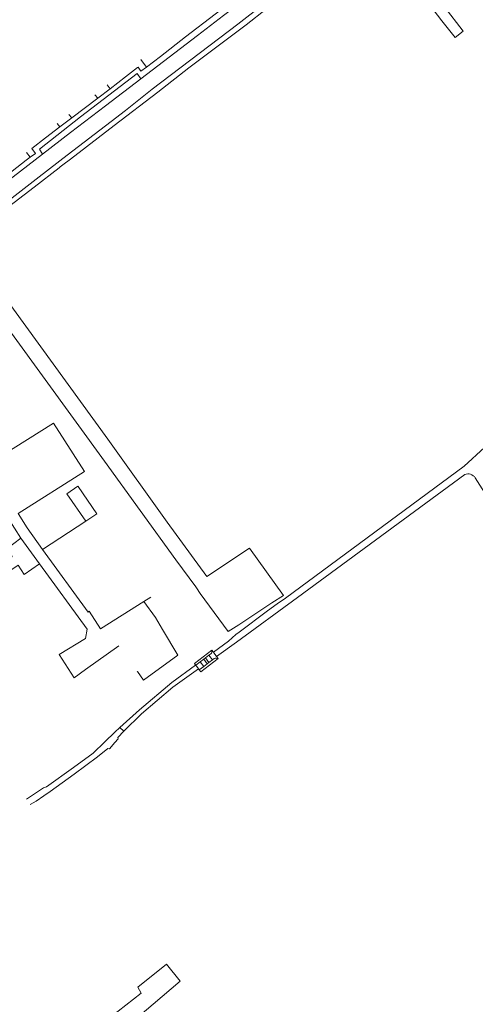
# Model space of a CAD drawing. Extents: x 145000 to 155000, y 457500 to 470000.
# Tile 300 of 548: x 148690 to 148863, y 464749 to 465123. Entities that reach past the tile are written whole.
import ezdxf

# ---------------------------------------------------------------- set-up
doc = ezdxf.new("R2010")
doc.units = 0
doc.header["$LTSCALE"] = 0.2
doc.header["$MEASUREMENT"] = 0
doc.layers.add('kant verharding', color=252, linetype='Continuous', lineweight=0)

msp = doc.modelspace()

# ---------------------------------------------------------------- linework, layer by layer
at = {"layer": 'kant verharding', "lineweight": 0}
for p, q in [((148855.73, 465116.65), (148858.86, 465119.02)), ((148738.34, 465105.41), (148736.25, 465108.31)), ((148723.49, 465098.62), (148724.6, 465097.18)), ((148719.83, 465093.56), (148718.75, 465094.84)), ((148719.83, 465093.56), (148724.6, 465097.18)), ((148709.96, 465086.06), (148719.83, 465093.56)), ((148708.88, 465087.4), (148709.96, 465086.06)), ((148705.44, 465082.62), (148704.36, 465083.93)), ((148705.44, 465082.62), (148709.96, 465086.06)), ((148724.9, 465084.69), (148708.28, 465071.9)), ((148709.53, 465070.42), (148726.12, 465083.18)), ((148700.01, 465078.47), (148705.44, 465082.62)), ((148694.79, 465074.48), (148700.01, 465078.47)), ((148694.19, 465071.08), (148692.75, 465072.91)), ((148709.44, 465070.35), (148709.53, 465070.42)), ((148705.16, 465067.1), (148705.61, 465067.45)), ((148712.33, 464945.93), (148712.41, 464945.82)), ((148719.53, 464935.44), (148712.41, 464945.82)), ((148683.39, 464937.59), (148690.62, 464926.17)), ((148715.31, 464932.68), (148719.53, 464935.44)), ((148698.86, 464921.91), (148715.31, 464932.68)), ((148690.62, 464926.17), (148697.73, 464916.42)), ((148740.06, 464903.78), (148737.43, 464902.11)), ((148790.46, 464904.38), (148786.1, 464901.52)), ((148786.1, 464901.52), (148773.47, 464893.22)), ((148773.47, 464893.22), (148769.49, 464890.61)), ((148715.18, 464876.19), (148727.83, 464885.23)), ((148762.13, 464881.59), (148760.83, 464880.61)), ((148762.13, 464881.59), (148762.82, 464882.11)), ((148762.13, 464881.59), (148763.45, 464879.86)), ((148763.21, 464882.79), (148763.29, 464883.53)), ((148763.86, 464882.76), (148763.29, 464883.53)), ((148765.03, 464881.19), (148763.86, 464882.76)), ((148765.61, 464880.42), (148765.03, 464881.19)), ((148757.13, 464877.83), (148757.09, 464877.88)), ((148758.83, 464879.1), (148757.13, 464877.83)), ((148757.13, 464877.83), (148758.22, 464876.39)), ((148760.14, 464877.37), (148758.46, 464876.06)), ((148760.18, 464880.12), (148758.83, 464879.1)), ((148760.14, 464877.37), (148758.83, 464879.1)), ((148761.48, 464878.37), (148760.14, 464877.37)), ((148760.83, 464880.61), (148760.18, 464880.12)), ((148761.48, 464878.37), (148760.18, 464880.12)), ((148760.83, 464880.61), (148762.15, 464878.89)), ((148762.15, 464878.89), (148761.48, 464878.37)), ((148763.45, 464879.86), (148762.15, 464878.89)), ((148763.45, 464879.86), (148764.12, 464880.39)), ((148764.88, 464880.56), (148765.61, 464880.42)), ((148734.94, 464875.43), (148734.85, 464875.36)), ((148758.22, 464876.39), (148758.46, 464876.06)), ((148729.83, 464852.69), (148728.23, 464854.19))]:
    msp.add_line(p, q, dxfattribs=at)
at = {"layer": 'kant verharding', "lineweight": 0, "flags": 128}
for points in [[(148858.86, 465119.02), (148851.6, 465128.49), (148838.75, 465145.05)], [(148837.94, 465139.92), (148850.72, 465123.04), (148855.73, 465116.65)], [(148738.34, 465105.41), (148743.71, 465109.36), (148753.23, 465116.93), (148764.55, 465125.49), (148775.38, 465134.02), (148778.06, 465135.99)], [(148736.27, 465100.95), (148757.81, 465117.37), (148767.62, 465125), (148779.49, 465134.05)], [(148782.75, 465129.26), (148773.07, 465121.71), (148740.55, 465096.95), (148730.39, 465088.92), (148724.9, 465084.69)], [(148726.12, 465083.18), (148742.72, 465095.85), (148754.55, 465105.11), (148776.27, 465121.48), (148784.08, 465127.5)], [(148698.89, 465072.28), (148697.66, 465074.22), (148713.35, 465086.5), (148734.81, 465102.99), (148736.27, 465100.95)], [(148724.6, 465097.18), (148730.47, 465101.64), (148734.92, 465105.18)], [(148734.92, 465105.18), (148735.17, 465105.38), (148736.18, 465103.82), (148738.34, 465105.41)], [(148736.27, 465100.95), (148722.75, 465090.68), (148709.53, 465080.46), (148698.89, 465072.28)], [(148708.28, 465071.9), (148697.57, 465063.66), (148687.35, 465055.61), (148666.7, 465039.75), (148655.47, 465031.21), (148646.04, 465023.93), (148636.08, 465016.47), (148626.32, 465008.91), (148617.01, 465002.08), (148591.67, 464982.59), (148579.48, 464973.3)], [(148621.2, 465012.83), (148634.11, 465022.58), (148651.12, 465035.74), (148667.76, 465048.5), (148684.91, 465061.49), (148698.89, 465072.28)], [(148694.19, 465071.08), (148696.24, 465072.52), (148694.79, 465074.48)], [(148620.02, 465014.64), (148630.61, 465022.77), (148645.07, 465034.01), (148657.58, 465043.59), (148660.36, 465045.76), (148672.99, 465055.46), (148680.6, 465061.43), (148680.92, 465061.13), (148685.49, 465064.36), (148692.57, 465069.93), (148694.19, 465071.08)], [(148705.61, 465067.45), (148706.63, 465068.24), (148709.44, 465070.35)], [(148668.97, 465039.25), (148695.73, 465059.75), (148705.16, 465067.1)], [(148669.5, 465038.63), (148670.72, 465036.81), (148681.96, 465021.19), (148723.66, 464963.78), (148746.3, 464932.3), (148761.29, 464911.57), (148777.57, 464922.37), (148790.46, 464904.38)], [(148769.49, 464890.61), (148758.79, 464905.17), (148757.41, 464907.31), (148757.14, 464907.59), (148749.56, 464917.86), (148722.44, 464955.42), (148676.19, 465019.02), (148664.56, 465035.16)], [(148788.1, 464901.14), (148791.22, 464903.29), (148859.17, 464953.58), (148866.95, 464960.62), (148872.85, 464964.82), (148929.15, 465006.26), (148972.71, 465037.35)], [(148689.56, 464935.49), (148714.77, 464951.47), (148703.04, 464969.98), (148677.72, 464954.12)], [(148765.03, 464881.19), (148772.62, 464886.55), (148795.77, 464903.53), (148859.4, 464950.43)], [(148863.44, 464949.11), (148879.01, 464924.68), (148893.83, 464899.15), (148903.98, 464881.27), (148914.05, 464864.97), (148928.8, 464843.46), (148945.04, 464821.68), (148947.67, 464817.77)], [(148715.31, 464932.68), (148708.16, 464943.05), (148712.33, 464945.93)], [(148698.86, 464921.91), (148692.98, 464930.05), (148689.56, 464935.49)], [(148690.62, 464926.17), (148685.27, 464922.12), (148687.33, 464919.17), (148673.57, 464909.77), (148675.82, 464906.49), (148689.57, 464915.84), (148691.93, 464912.38), (148697.73, 464916.42)], [(148737.43, 464902.11), (148720.88, 464891.61), (148716.6, 464898.33), (148716.15, 464898.06), (148698.8, 464921.87), (148698.86, 464921.91)], [(148697.73, 464916.42), (148715.86, 464891.53), (148715.16, 464888), (148705.16, 464881.92), (148710.83, 464873.09), (148715.18, 464876.19)], [(148734.94, 464875.43), (148737.28, 464872.16), (148750.3, 464881.68), (148744.54, 464891.4), (148741.81, 464895.97), (148737.43, 464902.11)], [(148773.61, 464890.41), (148784.37, 464898.57), (148788.1, 464901.14)], [(148763.86, 464882.76), (148769.63, 464886.93), (148772.4, 464889.5), (148773.61, 464890.41)], [(148757.09, 464877.88), (148756.61, 464878.53), (148763.29, 464883.53)], [(148728.23, 464854.19), (148735.7, 464860.82), (148748, 464871.31), (148757.09, 464877.88)], [(148758.46, 464876.06), (148759, 464875.36), (148765.61, 464880.42)], [(148729.83, 464852.69), (148736.51, 464859.32), (148748.46, 464869.5), (148758.22, 464876.39)], [(148728.23, 464854.19), (148726.37, 464852.33), (148722.49, 464848.62), (148718.05, 464844.41), (148710.63, 464838.93), (148700.33, 464831.5), (148699.23, 464831.12), (148692.81, 464826.9)], [(148694.19, 464824.81), (148696.38, 464826.1), (148699.34, 464828.15), (148701.71, 464829.72), (148710.85, 464836.43), (148719.7, 464842.97), (148723.67, 464846.09), (148724.32, 464846.07), (148726.3, 464848.38), (148727.65, 464849.87), (148727.51, 464850.29), (148729.83, 464852.69)], [(148707.23, 464730.24), (148736.36, 464753.09), (148735.07, 464755.3), (148745.95, 464764.12), (148751.2, 464757.62), (148728.12, 464737.96)]]:
    msp.add_lwpolyline(points, dxfattribs=at)
at = {"layer": 'kant verharding', "lineweight": 0, "extrusion": (0, 0, -1)}
for centre, radius, start, end in [((-148860.58, 464947.18), 3.45, 70.1069, 146.0208), ((-148764.69, 464879.68), 0.905, 51.413, 102.2663)]:
    msp.add_arc(centre, radius, start, end, dxfattribs=at)
at = {"layer": 'kant verharding', "lineweight": 0}
msp.add_arc((148762.3, 464882.87), 0.914, 304.47, 355.426, dxfattribs=at)

doc.saveas('drawing.dxf')
